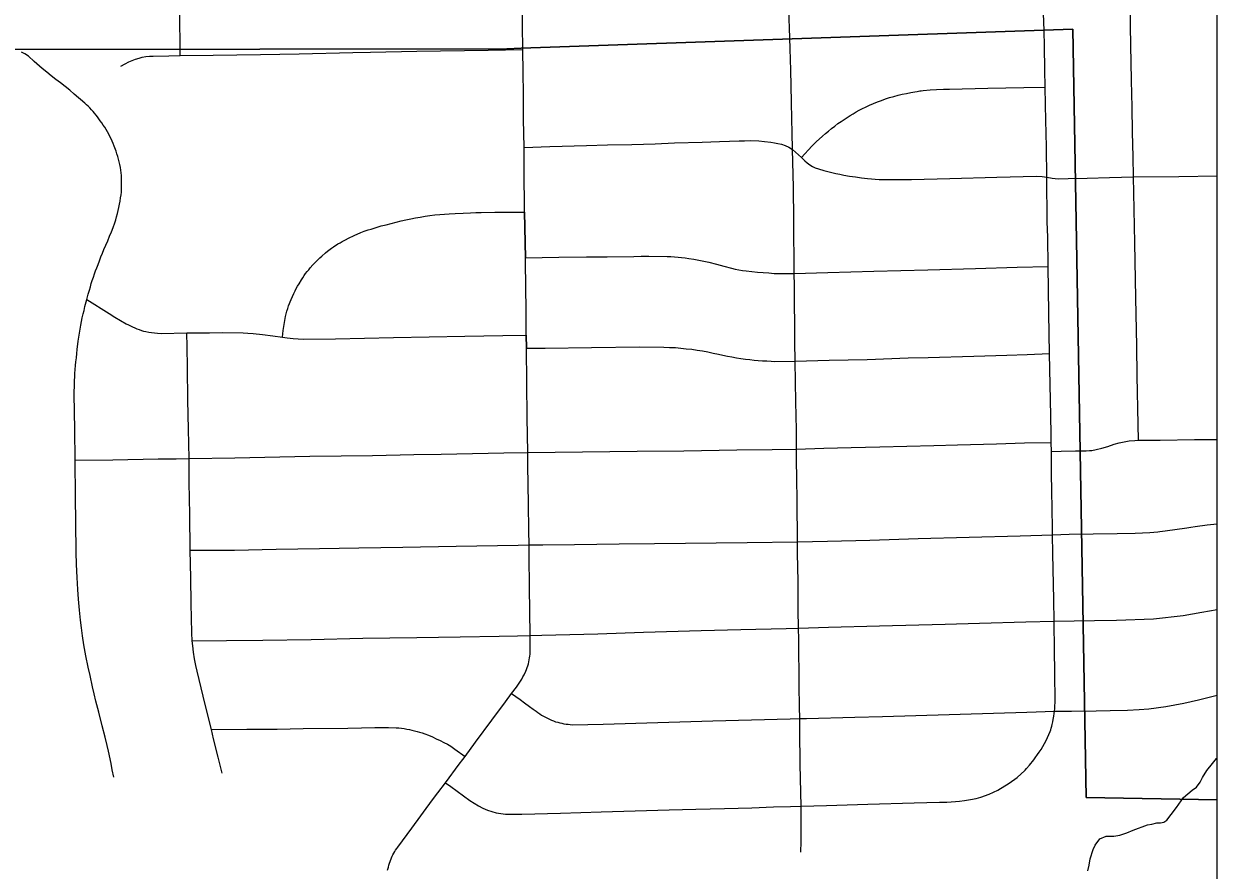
# Model space of a CAD drawing. Extents: x -59 to 82, y -3 to 49.
# Drawn here: x -9.002 to -8.279, y 33.137 to 33.65 of the extents above; entities that cross this region are included whole.
import ezdxf

# ---------------------------------------------------------------- set-up
doc = ezdxf.new("R2010")
doc.units = 0
for name, color, linetype in [('GM_X_City_Street', 7, 'Continuous'), ('GM_X_Corporation', 7, 'Continuous'), ('GM_X_County_Road', 7, 'Continuous'), ('GM_X_Minor_River', 7, 'Continuous'), ('SH_Data', 7, 'Continuous')]:
    doc.layers.add(name, color=color, linetype=linetype)

msp = doc.modelspace()

# ---------------------------------------------------------------- linework, layer by layer
at = {"layer": 'GM_X_City_Street'}
for p, q in [((-8.69824, 33.53562), (-8.69781, 33.50805)), ((-8.69726, 33.46113), (-8.69717, 33.45317)), ((-8.37906, 33.39059), (-8.37911, 33.39604))]:
    msp.add_line(p, q, dxfattribs=at)
for points in [[(-8.53751, 33.64122), (-8.53807, 33.65868), (-8.5386, 33.67529), (-8.539, 33.68652), (-8.53993, 33.71491), (-8.54072, 33.73879), (-8.54139, 33.75729), (-8.54171, 33.76613), (-8.54155, 33.76841), (-8.5414, 33.76954), (-8.54121, 33.77067), (-8.54099, 33.77179), (-8.53928, 33.77784), (-8.5355, 33.79124), (-8.53339, 33.7987)], [(-8.38347, 33.64549), (-8.38375, 33.65627), (-8.38389, 33.6666), (-8.38412, 33.67402), (-8.3844, 33.68022), (-8.38495, 33.69689), (-8.3855, 33.71139), (-8.38584, 33.72045), (-8.38549, 33.72779), (-8.3843, 33.73221), (-8.37913, 33.75089), (-8.37747, 33.75688)], [(-8.32626, 33.39739), (-8.32645, 33.40698), (-8.32705, 33.43648), (-8.32733, 33.45452), (-8.32786, 33.48378), (-8.32847, 33.51714), (-8.32909, 33.54734), (-8.32924, 33.55698), (-8.32957, 33.5692), (-8.32988, 33.58413), (-8.33013, 33.59926), (-8.33042, 33.61543), (-8.3306, 33.62658), (-8.33084, 33.63633), (-8.33127, 33.66129), (-8.33162, 33.68184), (-8.33181, 33.6939), (-8.33201, 33.70556), (-8.33236, 33.72643), (-8.33221, 33.74414)], [(-8.90698, 33.63053), (-8.90706, 33.63906), (-8.90716, 33.64994), (-8.90722, 33.6558)], [(-8.53083, 33.14791), (-8.53075, 33.15428), (-8.53071, 33.17569), (-8.53124, 33.20085), (-8.53138, 33.2214), (-8.5315, 33.22872), (-8.53167, 33.23585), (-8.53186, 33.24877), (-8.53218, 33.27665), (-8.53231, 33.28358), (-8.53244, 33.2947), (-8.53255, 33.31192), (-8.53279, 33.32909), (-8.53282, 33.33593), (-8.53311, 33.36119), (-8.53328, 33.37404), (-8.53344, 33.38546), (-8.53342, 33.39211), (-8.53359, 33.40383), (-8.53382, 33.42066), (-8.53403, 33.43277), (-8.53427, 33.44531), (-8.53457, 33.45692), (-8.53476, 33.49097), (-8.53488, 33.49851), (-8.53514, 33.53071), (-8.53533, 33.5508), (-8.53592, 33.5736), (-8.5361, 33.58386), (-8.53625, 33.59199), (-8.53656, 33.60257), (-8.53703, 33.62173), (-8.53733, 33.63466), (-8.53751, 33.64122)], [(-8.37911, 33.39604), (-8.3792, 33.40105), (-8.37939, 33.41213), (-8.38008, 33.44997), (-8.38032, 33.46186), (-8.38052, 33.47454), (-8.38096, 33.50275), (-8.38126, 33.52052), (-8.38149, 33.52982), (-8.38173, 33.55676), (-8.38209, 33.57507), (-8.38224, 33.58352), (-8.38237, 33.59122), (-8.38256, 33.60097), (-8.3828, 33.61145), (-8.38298, 33.62182), (-8.38325, 33.6362), (-8.38347, 33.64549)], [(-8.90698, 33.63053), (-8.8871, 33.63078), (-8.85828, 33.63124), (-8.83483, 33.63161), (-8.80242, 33.63246), (-8.79166, 33.63268), (-8.76364, 33.63314), (-8.72043, 33.63384), (-8.6994, 33.63418)], [(-8.99888, 33.63026), (-9.00107, 33.63158), (-9.0032, 33.63254)], [(-8.94728, 33.19324), (-8.94813, 33.19761), (-8.94886, 33.20157), (-8.95043, 33.20896), (-8.95124, 33.21243), (-8.95246, 33.21754), (-8.95418, 33.22438), (-8.95635, 33.23257), (-8.95802, 33.2393), (-8.95911, 33.24367), (-8.96009, 33.24804), (-8.96165, 33.25496), (-8.96277, 33.25995), (-8.96415, 33.26687), (-8.9653, 33.27352), (-8.96612, 33.27882), (-8.96676, 33.28367), (-8.9674, 33.2885), (-8.968, 33.29438), (-8.96864, 33.30112), (-8.96912, 33.3069), (-8.9695, 33.31416), (-8.9698, 33.32223), (-8.96996, 33.32959), (-8.97024, 33.34758), (-8.97041, 33.36319), (-8.97056, 33.38537), (-8.97087, 33.40403), (-8.97117, 33.42544), (-8.97081, 33.43791), (-8.97065, 33.44029), (-8.97045, 33.44267), (-8.9702, 33.44503), (-8.96991, 33.44739), (-8.96967, 33.44991), (-8.96938, 33.45242), (-8.96877, 33.4574), (-8.96843, 33.45986), (-8.96805, 33.46231), (-8.96763, 33.46476), (-8.96717, 33.4672), (-8.96676, 33.46945), (-8.96631, 33.4717), (-8.96581, 33.47393), (-8.96527, 33.47615), (-8.96474, 33.47843), (-8.96361, 33.48279), (-8.9627, 33.48593), (-8.96196, 33.48844), (-8.96143, 33.49041), (-8.96086, 33.49236), (-8.96026, 33.49431), (-8.95961, 33.49625), (-8.95893, 33.49818), (-8.95822, 33.50009), (-8.95747, 33.50199), (-8.95668, 33.50388), (-8.95584, 33.50618), (-8.95499, 33.50848), (-8.95412, 33.51078), (-8.95326, 33.51307), (-8.95204, 33.5157), (-8.95088, 33.51835), (-8.94975, 33.52103), (-8.94868, 33.52371), (-8.94765, 33.52642), (-8.94667, 33.52915), (-8.94608, 33.531), (-8.94553, 33.53286), (-8.94502, 33.53474), (-8.94455, 33.53663), (-8.94412, 33.53852), (-8.94373, 33.54043), (-8.94339, 33.54235), (-8.94308, 33.54427), (-8.94281, 33.54619), (-8.94266, 33.54784), (-8.94255, 33.5495), (-8.94248, 33.55116), (-8.94265, 33.55779), (-8.9428, 33.55945), (-8.94298, 33.56109), (-8.94326, 33.56276), (-8.94358, 33.56443), (-8.94394, 33.56608), (-8.94436, 33.56773), (-8.94481, 33.56936), (-8.94531, 33.57098), (-8.94586, 33.57258), (-8.94698, 33.57568), (-8.94756, 33.57717), (-8.94818, 33.57865), (-8.94883, 33.58011), (-8.94953, 33.58154), (-8.95026, 33.58296), (-8.95103, 33.58436), (-8.95185, 33.58574), (-8.9527, 33.58709), (-8.95358, 33.58842), (-8.95451, 33.58973), (-8.95546, 33.59101), (-8.95626, 33.59218), (-8.95709, 33.59334), (-8.95796, 33.59447), (-8.95885, 33.59558), (-8.95978, 33.59667), (-8.96073, 33.59772), (-8.96171, 33.59876), (-8.96272, 33.59977), (-8.96375, 33.60074), (-8.96481, 33.60169), (-8.97125, 33.60723), (-8.97396, 33.60949), (-8.9767, 33.61173), (-8.97947, 33.61393), (-8.98226, 33.61611), (-8.98509, 33.61827), (-8.98788, 33.62047), (-8.99066, 33.62271), (-8.99543, 33.6269), (-8.99888, 33.63026)], [(-8.94293, 33.6242), (-8.94028, 33.62561), (-8.93813, 33.62675), (-8.93614, 33.62763), (-8.93402, 33.62842), (-8.93193, 33.62901), (-8.92997, 33.62949), (-8.92784, 33.62987), (-8.92566, 33.63008), (-8.9234, 33.63021), (-8.91396, 33.63041), (-8.90698, 33.63053)], [(-8.53055, 33.56872), (-8.52415, 33.57558), (-8.52149, 33.57816), (-8.51783, 33.58168), (-8.51599, 33.58327), (-8.51412, 33.58482), (-8.51222, 33.58634), (-8.5103, 33.58782), (-8.50835, 33.58927), (-8.50638, 33.59068), (-8.50461, 33.59189), (-8.50283, 33.59307), (-8.50102, 33.59421), (-8.49919, 33.59531), (-8.49732, 33.59637), (-8.49545, 33.59738), (-8.49354, 33.59836), (-8.49162, 33.59929), (-8.48924, 33.60038), (-8.48684, 33.60143), (-8.48442, 33.60243), (-8.48198, 33.60338), (-8.47953, 33.60429), (-8.47705, 33.60515), (-8.47452, 33.60582), (-8.47198, 33.60646), (-8.46942, 33.60707), (-8.46686, 33.60763), (-8.46428, 33.60815), (-8.46171, 33.60864), (-8.46045, 33.60881), (-8.45875, 33.60911), (-8.45797, 33.6092), (-8.4568, 33.60933), (-8.45243, 33.60968), (-8.44868, 33.60991), (-8.44448, 33.61012), (-8.44069, 33.6102), (-8.41754, 33.61073), (-8.3957, 33.61116), (-8.3828, 33.61145)], [(-8.6986, 33.57489), (-8.68298, 33.57538), (-8.66082, 33.57609), (-8.6481, 33.57637), (-8.63334, 33.57674), (-8.6192, 33.57714), (-8.60753, 33.57756), (-8.59066, 33.57814), (-8.58019, 33.57854), (-8.57414, 33.57871), (-8.56827, 33.57889), (-8.56498, 33.57896), (-8.56153, 33.57904), (-8.55631, 33.57886), (-8.5529, 33.57851), (-8.54906, 33.57796), (-8.54691, 33.57761), (-8.54478, 33.5772), (-8.54265, 33.57676), (-8.54029, 33.57597), (-8.53817, 33.57494), (-8.53592, 33.5736), (-8.53055, 33.56872), (-8.52842, 33.56673), (-8.527, 33.56548), (-8.52548, 33.56436), (-8.52386, 33.56339), (-8.52209, 33.56256), (-8.52021, 33.56186), (-8.51689, 33.56087), (-8.51451, 33.56023), (-8.51212, 33.55963), (-8.50972, 33.55908), (-8.5073, 33.55858), (-8.50488, 33.55812), (-8.5013, 33.55752), (-8.49771, 33.55698), (-8.49412, 33.55649), (-8.49052, 33.55605), (-8.48814, 33.55581), (-8.48575, 33.55562), (-8.48337, 33.55546), (-8.48098, 33.55534), (-8.46376, 33.55544), (-8.44053, 33.55608), (-8.41215, 33.55692), (-8.38796, 33.55749), (-8.38452, 33.55725), (-8.38173, 33.55676)], [(-8.38173, 33.55676), (-8.37862, 33.55618), (-8.37484, 33.55585), (-8.36894, 33.55594), (-8.35728, 33.55631)], [(-8.35728, 33.55631), (-8.34384, 33.55664), (-8.32924, 33.55698), (-8.3018, 33.55735), (-8.27858, 33.55766)], [(-8.84508, 33.45983), (-8.84454, 33.46393), (-8.8431, 33.47249), (-8.8427, 33.47413), (-8.84232, 33.47561), (-8.84178, 33.47736), (-8.84128, 33.47893), (-8.83977, 33.48269), (-8.83814, 33.48642), (-8.8374, 33.48789), (-8.83662, 33.48936), (-8.83581, 33.49081), (-8.83497, 33.49223), (-8.83342, 33.49466), (-8.83264, 33.49594), (-8.83182, 33.49718), (-8.83097, 33.49841), (-8.83007, 33.4996), (-8.82913, 33.50077), (-8.82816, 33.50191), (-8.82665, 33.50365), (-8.82562, 33.50475), (-8.82455, 33.50583), (-8.82345, 33.50688), (-8.82231, 33.50792), (-8.82117, 33.509), (-8.81888, 33.51102), (-8.81769, 33.51199), (-8.81525, 33.51382), (-8.81399, 33.5147), (-8.81142, 33.51635), (-8.8101, 33.51713), (-8.80877, 33.51787), (-8.8069, 33.51885), (-8.805, 33.5199), (-8.80156, 33.5215), (-8.79757, 33.52326), (-8.79548, 33.52405), (-8.79316, 33.52487), (-8.79132, 33.52538), (-8.78525, 33.52729), (-8.78223, 33.52803), (-8.77611, 33.52961), (-8.77304, 33.53035), (-8.77017, 33.53099), (-8.76729, 33.53158), (-8.7644, 33.53214), (-8.7615, 33.53265), (-8.7586, 33.53312), (-8.75569, 33.53355), (-8.75277, 33.53393), (-8.74958, 33.53427), (-8.74397, 33.53469), (-8.74028, 33.53486), (-8.73548, 33.53508), (-8.73098, 33.53526), (-8.72776, 33.53538), (-8.72455, 33.53549), (-8.71639, 33.53556), (-8.69824, 33.53562)], [(-8.69781, 33.50805), (-8.67754, 33.50834), (-8.66079, 33.5085), (-8.64815, 33.50867), (-8.63209, 33.50879), (-8.62757, 33.5089), (-8.62305, 33.50897), (-8.61182, 33.50887), (-8.60963, 33.50876), (-8.60745, 33.50861), (-8.60527, 33.50842), (-8.60309, 33.5082), (-8.60092, 33.50794), (-8.59875, 33.50764), (-8.5957, 33.50711), (-8.59265, 33.50655), (-8.58961, 33.50595), (-8.58658, 33.50532), (-8.58201, 33.50414), (-8.57745, 33.50291), (-8.57291, 33.50164), (-8.57067, 33.50117), (-8.56842, 33.50074), (-8.56616, 33.50037), (-8.5639, 33.50003), (-8.56051, 33.49966), (-8.55712, 33.49933), (-8.55373, 33.49904), (-8.55033, 33.49878), (-8.54694, 33.49856), (-8.54427, 33.49846), (-8.53488, 33.49851), (-8.51441, 33.49908), (-8.48672, 33.49986), (-8.45392, 33.50073), (-8.42506, 33.50153), (-8.39985, 33.50222), (-8.38096, 33.50275)], [(-8.96361, 33.48279), (-8.94997, 33.47416), (-8.94654, 33.47211), (-8.94311, 33.47007), (-8.93966, 33.46804), (-8.93841, 33.46735), (-8.93715, 33.46669), (-8.93585, 33.46608), (-8.93455, 33.4655), (-8.93323, 33.46496), (-8.93188, 33.46446), (-8.93053, 33.46401), (-8.92916, 33.46359), (-8.92779, 33.46326), (-8.92604, 33.46292), (-8.92428, 33.46266), (-8.92253, 33.46244), (-8.92077, 33.46227), (-8.91851, 33.46213), (-8.90294, 33.46246), (-8.88915, 33.46254), (-8.88116, 33.46262), (-8.86881, 33.46246), (-8.86607, 33.46229), (-8.86284, 33.46205), (-8.8572, 33.46141), (-8.85083, 33.4606), (-8.84508, 33.45983), (-8.84213, 33.4595), (-8.83857, 33.45918), (-8.83555, 33.45891), (-8.83216, 33.45867), (-8.8129, 33.45895), (-8.77769, 33.45961), (-8.73451, 33.46042), (-8.71154, 33.46085), (-8.69726, 33.46113)], [(-8.88165, 33.19576), (-8.88403, 33.20541), (-8.88672, 33.21641), (-8.88811, 33.22209), (-8.89179, 33.23733), (-8.89666, 33.2575), (-8.89756, 33.26101), (-8.89834, 33.26496), (-8.89896, 33.26893), (-8.89942, 33.27293), (-8.89975, 33.27595), (-8.89993, 33.28065), (-8.90024, 33.29856), (-8.90059, 33.31414), (-8.90087, 33.33077), (-8.90119, 33.35237), (-8.90149, 33.37184), (-8.90162, 33.38636), (-8.9019, 33.40424), (-8.90234, 33.42171), (-8.9026, 33.4415), (-8.90286, 33.45398), (-8.90294, 33.46246)], [(-8.69717, 33.45317), (-8.68585, 33.45323), (-8.65775, 33.45353), (-8.62843, 33.45397), (-8.61382, 33.45381), (-8.6104, 33.45371), (-8.60689, 33.45354), (-8.60355, 33.45324), (-8.60026, 33.45291), (-8.59698, 33.45255), (-8.59373, 33.45205), (-8.59049, 33.45151), (-8.58725, 33.45091), (-8.58403, 33.45028), (-8.58081, 33.44959), (-8.5781, 33.44899), (-8.57539, 33.44843), (-8.57266, 33.44791), (-8.56992, 33.44743), (-8.56718, 33.447), (-8.56444, 33.4466), (-8.56185, 33.44629), (-8.55925, 33.44604), (-8.55665, 33.44582), (-8.55405, 33.44565), (-8.55144, 33.44553), (-8.54889, 33.44536), (-8.54678, 33.44524), (-8.53427, 33.44531), (-8.51374, 33.44586), (-8.49069, 33.44645), (-8.46587, 33.44729), (-8.45375, 33.44767), (-8.42605, 33.44846), (-8.40604, 33.44907), (-8.39368, 33.44946), (-8.38008, 33.44997)], [(-8.97056, 33.38537), (-8.9478, 33.38556), (-8.92035, 33.38613), (-8.90942, 33.38624), (-8.90162, 33.38636), (-8.87389, 33.38682), (-8.8285, 33.38773), (-8.7905, 33.3882), (-8.76541, 33.38872), (-8.74882, 33.389), (-8.71078, 33.38976), (-8.69638, 33.38996), (-8.6301, 33.39074), (-8.60182, 33.391), (-8.56961, 33.39155), (-8.54832, 33.39187), (-8.53342, 33.39211), (-8.51693, 33.39253), (-8.50039, 33.39295), (-8.48298, 33.39341), (-8.45026, 33.39428), (-8.43587, 33.3946), (-8.4123, 33.39531), (-8.39533, 33.39582), (-8.37911, 33.39604)], [(-8.35461, 33.3913), (-8.3518, 33.39176), (-8.34855, 33.39256), (-8.34477, 33.39369), (-8.34104, 33.39496), (-8.33804, 33.39583), (-8.335, 33.39652), (-8.33192, 33.39704), (-8.32837, 33.39732), (-8.32626, 33.39739), (-8.3131, 33.39747), (-8.2922, 33.39782), (-8.27858, 33.39791)], [(-8.37906, 33.39059), (-8.37309, 33.39073), (-8.36434, 33.39094), (-8.36032, 33.39102), (-8.35791, 33.39109), (-8.35599, 33.39118), (-8.35461, 33.3913)], [(-8.37719, 33.23321), (-8.377, 33.23484), (-8.37686, 33.2366), (-8.37676, 33.23825), (-8.37688, 33.25732), (-8.37706, 33.26966), (-8.37733, 33.28776), (-8.37757, 33.30068), (-8.3781, 33.32882), (-8.37826, 33.3402), (-8.37834, 33.34435), (-8.3788, 33.36688), (-8.37895, 33.37685), (-8.37906, 33.39059)], [(-8.35374, 33.34069), (-8.33918, 33.34093), (-8.32832, 33.3411), (-8.31929, 33.34162), (-8.31461, 33.34194), (-8.31332, 33.34208), (-8.31165, 33.34231), (-8.30999, 33.34249), (-8.29702, 33.34431), (-8.2945, 33.34474), (-8.2919, 33.3452), (-8.28463, 33.34613), (-8.27858, 33.34678)], [(-8.90087, 33.33077), (-8.87403, 33.33092), (-8.84882, 33.33138), (-8.82264, 33.33184), (-8.79868, 33.3322), (-8.77211, 33.33265), (-8.73973, 33.33319), (-8.70226, 33.33389), (-8.69558, 33.33402), (-8.68713, 33.3341), (-8.66809, 33.33421), (-8.64088, 33.33456), (-8.61948, 33.33485), (-8.56347, 33.33555), (-8.53282, 33.33593), (-8.51473, 33.3363), (-8.48909, 33.33698), (-8.45979, 33.33781), (-8.3979, 33.33956), (-8.37826, 33.3402), (-8.36823, 33.34042), (-8.35374, 33.34069)], [(-8.35292, 33.28825), (-8.33963, 33.2884), (-8.31718, 33.28917), (-8.29913, 33.29126), (-8.28783, 33.29322), (-8.27858, 33.29483)], [(-8.89975, 33.27595), (-8.87888, 33.27614), (-8.85698, 33.27635), (-8.82761, 33.27678), (-8.79624, 33.27742), (-8.76365, 33.2779), (-8.73724, 33.2783), (-8.71373, 33.27874), (-8.7026, 33.27897), (-8.69492, 33.27914), (-8.68774, 33.27928), (-8.6538, 33.28019), (-8.62616, 33.28106), (-8.59119, 33.28206), (-8.56718, 33.28266), (-8.53968, 33.28339), (-8.53231, 33.28358), (-8.51419, 33.28407), (-8.48312, 33.28492), (-8.44331, 33.28606), (-8.42258, 33.28657), (-8.39449, 33.28731), (-8.37733, 33.28776), (-8.36524, 33.28801), (-8.35292, 33.28825)], [(-8.70616, 33.24397), (-8.70351, 33.24211), (-8.70089, 33.24023), (-8.69829, 33.2383), (-8.69535, 33.23618), (-8.69306, 33.23443), (-8.69133, 33.23324), (-8.69025, 33.23243), (-8.68914, 33.23165), (-8.688, 33.23092), (-8.68685, 33.23023), (-8.68567, 33.22957), (-8.68446, 33.22895), (-8.68324, 33.22837), (-8.682, 33.22783), (-8.68074, 33.22733), (-8.67946, 33.22687), (-8.67823, 33.22652), (-8.67698, 33.22619), (-8.67572, 33.22591), (-8.67445, 33.22566), (-8.67318, 33.22546), (-8.6719, 33.22529), (-8.67062, 33.22515), (-8.66932, 33.22506), (-8.65059, 33.22537), (-8.61748, 33.22644), (-8.5841, 33.22733), (-8.53743, 33.2286), (-8.5315, 33.22872), (-8.52742, 33.2288), (-8.49807, 33.22954), (-8.48132, 33.23003), (-8.3939, 33.23267), (-8.37719, 33.23321), (-8.36678, 33.23333), (-8.35182, 33.23351)], [(-8.35182, 33.23351), (-8.34342, 33.23365), (-8.33292, 33.23382), (-8.32574, 33.23422), (-8.31997, 33.23459), (-8.30971, 33.23613), (-8.29876, 33.23806), (-8.28982, 33.24007), (-8.28017, 33.24256), (-8.27858, 33.2429)], [(-8.74618, 33.18989), (-8.74296, 33.18752), (-8.73142, 33.17917), (-8.72893, 33.17744), (-8.72631, 33.17588), (-8.72359, 33.1745), (-8.72079, 33.17332), (-8.71815, 33.17236), (-8.71541, 33.17163), (-8.71263, 33.17115), (-8.70982, 33.17092), (-8.69999, 33.17085), (-8.67657, 33.17155), (-8.65178, 33.17223), (-8.61065, 33.17339), (-8.59457, 33.17387), (-8.57708, 33.17431), (-8.56065, 33.17477), (-8.54734, 33.17522), (-8.53723, 33.17545), (-8.53071, 33.17569), (-8.51532, 33.17616), (-8.49027, 33.17681), (-8.46227, 33.17764), (-8.44692, 33.17806), (-8.44235, 33.17815), (-8.43718, 33.17843), (-8.43467, 33.17865), (-8.43164, 33.17906), (-8.428, 33.17967), (-8.42467, 33.18035), (-8.42188, 33.18113), (-8.41677, 33.18299), (-8.4115, 33.18548), (-8.40465, 33.18962), (-8.39972, 33.19314), (-8.39518, 33.19735), (-8.39498, 33.19758), (-8.39405, 33.1985), (-8.3923, 33.20047), (-8.38972, 33.20383), (-8.38891, 33.20501), (-8.38738, 33.20701), (-8.38646, 33.20832), (-8.3853, 33.21007), (-8.38418, 33.21189), (-8.38311, 33.21374), (-8.38223, 33.2155), (-8.38139, 33.21728), (-8.3806, 33.21908), (-8.37984, 33.22089), (-8.37944, 33.22195), (-8.37909, 33.22304), (-8.37877, 33.22413), (-8.37849, 33.22524), (-8.37821, 33.22676), (-8.37791, 33.22827), (-8.3776, 33.23013), (-8.37737, 33.23186), (-8.37719, 33.23321)], [(-8.88811, 33.22209), (-8.86665, 33.22227), (-8.8483, 33.22245), (-8.83254, 33.22273), (-8.80537, 33.22299), (-8.7972, 33.22318), (-8.78902, 33.2233), (-8.78083, 33.22337), (-8.77603, 33.2232), (-8.77443, 33.22306), (-8.77284, 33.22289), (-8.77125, 33.22267), (-8.76967, 33.22241), (-8.76809, 33.22212), (-8.76652, 33.22179), (-8.76497, 33.22141), (-8.76341, 33.221), (-8.76187, 33.22056), (-8.76035, 33.22007), (-8.75883, 33.21954), (-8.75658, 33.21868), (-8.75418, 33.21766), (-8.75181, 33.21659), (-8.74946, 33.21547), (-8.74714, 33.21431), (-8.74505, 33.21322), (-8.74304, 33.21197), (-8.7406, 33.21027), (-8.73438, 33.20578)]]:
    msp.add_lwpolyline(points, dxfattribs=at)
at = {"layer": 'GM_X_Corporation'}
for points in [[(-11.06363, 33.58128), (-10.8923, 33.58537), (-10.89553, 33.32934), (-10.89316, 33.08278), (-10.77266, 33.08823), (-10.60325, 33.0942), (-10.45125, 33.09846), (-10.13784, 33.11031), (-9.95572, 33.10815), (-9.96222, 33.613), (-9.31581, 33.62619), (-9.00838, 33.63414), (-8.70912, 33.63469), (-8.70031, 33.63499), (-8.36612, 33.64648), (-8.35786, 33.18085), (-8.27858, 33.17959), (-8.27858, 35.34818), (-15.07858, 35.34818)], [(-8.27858, 32.42882), (-8.27858, 33.17959), (-8.35786, 33.18085), (-8.36612, 33.64648), (-8.70031, 33.63499), (-8.70912, 33.63469), (-9.00838, 33.63414), (-9.31581, 33.62619), (-9.96222, 33.613), (-9.95572, 33.10815)]]:
    msp.add_lwpolyline(points, dxfattribs=at)
at = {"layer": 'GM_X_County_Road'}
for p, q in [((-8.69781, 33.50805), (-8.69824, 33.53562)), ((-8.69717, 33.45317), (-8.69726, 33.46113))]:
    msp.add_line(p, q, dxfattribs=at)
for points in [[(-8.6994, 33.63418), (-8.69952, 33.64877), (-8.69971, 33.66429)], [(-8.69824, 33.53562), (-8.69851, 33.56211), (-8.6986, 33.57489), (-8.69884, 33.59195), (-8.699, 33.60741), (-8.69923, 33.62024), (-8.6994, 33.63418)], [(-8.69726, 33.46113), (-8.69736, 33.47514), (-8.6975, 33.4915), (-8.69775, 33.50458), (-8.69781, 33.50805)], [(-8.78126, 33.13685), (-8.78085, 33.13874), (-8.78055, 33.13989), (-8.78014, 33.14124), (-8.77859, 33.14531), (-8.77808, 33.1463), (-8.77759, 33.14725), (-8.77701, 33.14819), (-8.77642, 33.14912), (-8.77578, 33.15001), (-8.77512, 33.15089), (-8.76661, 33.16237), (-8.754, 33.17949), (-8.75084, 33.18368), (-8.74618, 33.18989), (-8.73783, 33.20105), (-8.73574, 33.20391), (-8.73438, 33.20578), (-8.72798, 33.21454), (-8.71817, 33.22782), (-8.70991, 33.23887), (-8.70616, 33.24397), (-8.70328, 33.2479), (-8.7024, 33.24907), (-8.70157, 33.25026), (-8.70077, 33.25149), (-8.7, 33.25273), (-8.69927, 33.254), (-8.69858, 33.25529), (-8.69754, 33.25743), (-8.69706, 33.25857), (-8.69665, 33.25968), (-8.69628, 33.26082), (-8.69595, 33.26197), (-8.69566, 33.26313), (-8.69542, 33.2643), (-8.69522, 33.26548), (-8.69507, 33.26666), (-8.69496, 33.26785), (-8.69489, 33.26904), (-8.69492, 33.27914), (-8.69533, 33.30834), (-8.69548, 33.32694), (-8.69558, 33.33402), (-8.69574, 33.34282), (-8.69596, 33.35892), (-8.69632, 33.38217), (-8.69638, 33.38996), (-8.69663, 33.41124), (-8.69717, 33.45317)]]:
    msp.add_lwpolyline(points, dxfattribs=at)
at = {"layer": 'GM_X_Minor_River'}
msp.add_lwpolyline([(-8.35687, 33.13643), (-8.35617, 33.13986), (-8.35547, 33.14368), (-8.35366, 33.14941), (-8.35257, 33.15209), (-8.34959, 33.15594), (-8.34581, 33.15752), (-8.34125, 33.15758), (-8.33745, 33.15802), (-8.33329, 33.1596), (-8.32952, 33.16118), (-8.32082, 33.16435), (-8.31816, 33.16477), (-8.31513, 33.16558), (-8.31285, 33.16561), (-8.31096, 33.16602), (-8.30908, 33.16719), (-8.30647, 33.17065), (-8.30311, 33.17489), (-8.29903, 33.18103), (-8.29378, 33.1853), (-8.29115, 33.18724), (-8.28891, 33.19031), (-8.28744, 33.193), (-8.28484, 33.19722), (-8.28149, 33.20146), (-8.27888, 33.20454), (-8.27858, 33.205)], dxfattribs=at)
at = {"layer": 'SH_Data'}
msp.add_lwpolyline([(-15.07858, 28.54818), (-8.27858, 28.54818), (-8.27858, 35.34818), (-15.07858, 35.34818)], close=True, dxfattribs=at)

doc.saveas('drawing.dxf')
